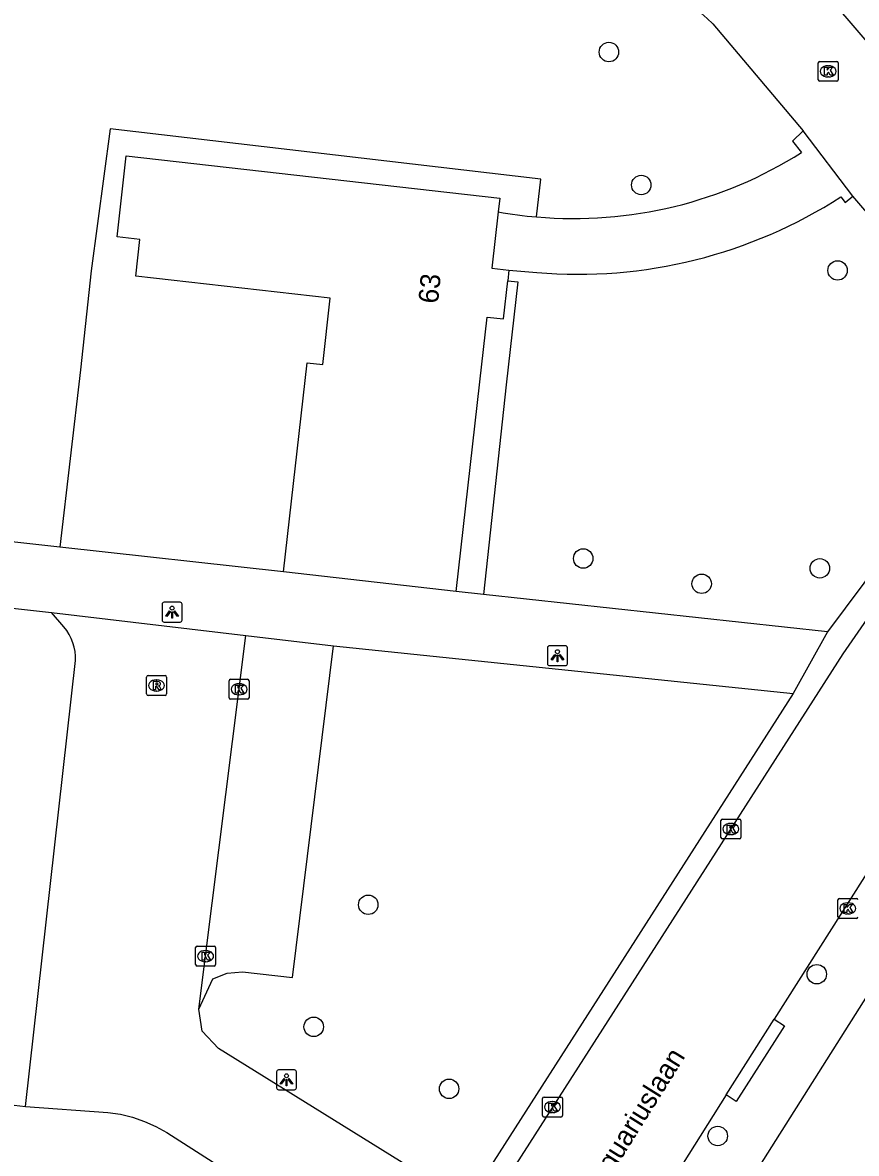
# Model space of a CAD drawing. Extents: x 162398 to 163643, y 386453 to 387397.
# Drawn here: x 162925.6 to 162967.4, y 387046.4 to 387103.2 of the extents above; entities that cross this region are included whole.
import ezdxf

# ---------------------------------------------------------------- set-up
doc = ezdxf.new("R2010")
doc.units = 0
for name, color, linetype in [('IMGEO_Boom', 7, 'Continuous'), ('IMGEO_Groenvoorziening', 7, 'Continuous'), ('IMGEO_Kolk', 7, 'Continuous'), ('IMGEO_Lichtpunt', 7, 'Continuous'), ('IMGEO_Openbare_ruimte_label', 7, 'Continuous'), ('IMGEO_Pand', 7, 'Continuous'), ('IMGEO_Pand_nummerreeks', 7, 'Continuous'), ('IMGEO_Parkeervlak_open', 7, 'Continuous'), ('IMGEO_Rijbaan_lokaal_open', 7, 'Continuous'), ('IMGEO_Rioolput', 7, 'Continuous'), ('IMGEO_Voetpad_open', 7, 'Continuous')]:
    doc.layers.add(name, color=color, linetype=linetype)

msp = doc.modelspace()

# ---------------------------------------------------------------- linework, layer by layer
at = {"layer": 'IMGEO_Boom'}
for centre in [(162955, 387101.711), (162956.622, 387095.034), (162966.482, 387090.741), (162953.709, 387076.27), (162965.591, 387075.778), (162959.656, 387075.002), (162942.915, 387058.878), (162965.438, 387055.39), (162940.176, 387052.746), (162946.975, 387049.631), (162960.464, 387047.263)]:
    msp.add_circle(centre, 0.489, dxfattribs=at)
at = {"layer": 'IMGEO_Groenvoorziening'}
for points in [[(162951.371, 387093.427), (162951.586, 387095.328), (162929.95, 387097.856), (162928.998, 387090.719), (162928.46, 387085.745), (162927.423, 387076.845)], [(162949.922, 387090.227), (162950.426, 387090.17), (162949.841, 387084.99), (162948.695, 387074.467)], [(162923.122, 387049.049), (162925.71, 387048.745)]]:
    msp.add_lwpolyline(points, dxfattribs=at)
at = {"layer": 'IMGEO_Kolk'}
for p, q in [((162965.51, 387100.318), (162965.51, 387101.17)), ((162965.585, 387101.244), (162966.437, 387101.244)), ((162966.511, 387101.17), (162966.511, 387100.318)), ((162965.998, 387101.024), (162966.023, 387101.024)), ((162966.437, 387100.244), (162965.585, 387100.244)), ((162966.021, 387100.464), (162965.996, 387100.464)), ((162935.927, 387069.277), (162935.927, 387070.129)), ((162936.002, 387070.203), (162936.854, 387070.203)), ((162936.415, 387069.983), (162936.44, 387069.983)), ((162936.928, 387070.129), (162936.928, 387069.277)), ((162936.438, 387069.423), (162936.413, 387069.423)), ((162936.854, 387069.203), (162936.002, 387069.203)), ((162960.623, 387062.257), (162960.623, 387063.109)), ((162960.698, 387063.183), (162961.55, 387063.183)), ((162961.624, 387063.109), (162961.624, 387062.257)), ((162961.111, 387062.963), (162961.136, 387062.963)), ((162961.55, 387062.183), (162960.698, 387062.183)), ((162961.134, 387062.403), (162961.109, 387062.403)), ((162966.499, 387058.269), (162966.499, 387059.121)), ((162966.574, 387059.195), (162967.426, 387059.195)), ((162966.987, 387058.975), (162967.012, 387058.975)), ((162967.426, 387058.195), (162966.574, 387058.195)), ((162967.01, 387058.415), (162966.985, 387058.415)), ((162934.247, 387055.872), (162934.247, 387056.724)), ((162934.322, 387056.798), (162935.174, 387056.798)), ((162934.735, 387056.578), (162934.76, 387056.578)), ((162935.248, 387056.724), (162935.248, 387055.872)), ((162935.174, 387055.798), (162934.322, 387055.798)), ((162934.758, 387056.018), (162934.733, 387056.018)), ((162951.665, 387048.29), (162951.665, 387049.142)), ((162951.74, 387049.216), (162952.592, 387049.216)), ((162952.153, 387048.996), (162952.178, 387048.996)), ((162952.666, 387049.142), (162952.666, 387048.29)), ((162952.176, 387048.436), (162952.151, 387048.436)), ((162952.592, 387048.216), (162951.74, 387048.216))]:
    msp.add_line(p, q, dxfattribs=at)
for points in [[(162965.51, 387100.318), (162965.51, 387101.17)], [(162965.585, 387101.244), (162966.437, 387101.244)], [(162966.511, 387101.17), (162966.511, 387100.318)], [(162965.831, 387100.944), (162965.954, 387100.944), (162965.954, 387100.793), (162966.084, 387100.944), (162966.248, 387100.944), (162966.102, 387100.793), (162966.255, 387100.544), (162966.103, 387100.544), (162966.018, 387100.708), (162965.954, 387100.641), (162965.954, 387100.544), (162965.831, 387100.544), (162965.831, 387100.944)], [(162966.437, 387100.244), (162965.585, 387100.244)], [(162935.927, 387069.277), (162935.927, 387070.129)], [(162936.002, 387070.203), (162936.854, 387070.203)], [(162936.248, 387069.903), (162936.371, 387069.903), (162936.371, 387069.752), (162936.501, 387069.903), (162936.665, 387069.903), (162936.519, 387069.752), (162936.672, 387069.503), (162936.52, 387069.503), (162936.435, 387069.667), (162936.371, 387069.6), (162936.371, 387069.503), (162936.248, 387069.503), (162936.248, 387069.903)], [(162936.928, 387070.129), (162936.928, 387069.277)], [(162936.854, 387069.203), (162936.002, 387069.203)], [(162960.623, 387062.257), (162960.623, 387063.109)], [(162960.698, 387063.183), (162961.55, 387063.183)], [(162961.624, 387063.109), (162961.624, 387062.257)], [(162960.944, 387062.883), (162961.067, 387062.883), (162961.067, 387062.732), (162961.197, 387062.883), (162961.361, 387062.883), (162961.215, 387062.732), (162961.368, 387062.483), (162961.216, 387062.483), (162961.131, 387062.647), (162961.067, 387062.58), (162961.067, 387062.483), (162960.944, 387062.483), (162960.944, 387062.883)], [(162961.55, 387062.183), (162960.698, 387062.183)], [(162966.499, 387058.269), (162966.499, 387059.121)], [(162966.574, 387059.195), (162967.426, 387059.195)], [(162966.82, 387058.895), (162966.943, 387058.895), (162966.943, 387058.744), (162967.073, 387058.895), (162967.237, 387058.895), (162967.091, 387058.744), (162967.244, 387058.495), (162967.092, 387058.495), (162967.007, 387058.659), (162966.943, 387058.592), (162966.943, 387058.495), (162966.82, 387058.495), (162966.82, 387058.895)], [(162967.426, 387058.195), (162966.574, 387058.195)], [(162934.247, 387055.872), (162934.247, 387056.724)], [(162934.322, 387056.798), (162935.174, 387056.798)], [(162934.568, 387056.498), (162934.691, 387056.498), (162934.691, 387056.347), (162934.821, 387056.498), (162934.985, 387056.498), (162934.839, 387056.347), (162934.992, 387056.098), (162934.84, 387056.098), (162934.755, 387056.262), (162934.691, 387056.195), (162934.691, 387056.098), (162934.568, 387056.098), (162934.568, 387056.498)], [(162935.248, 387056.724), (162935.248, 387055.872)], [(162935.174, 387055.798), (162934.322, 387055.798)], [(162951.665, 387048.29), (162951.665, 387049.142)], [(162951.74, 387049.216), (162952.592, 387049.216)], [(162951.986, 387048.916), (162952.109, 387048.916), (162952.109, 387048.765), (162952.239, 387048.916), (162952.403, 387048.916), (162952.257, 387048.765), (162952.41, 387048.516), (162952.258, 387048.516), (162952.173, 387048.68), (162952.109, 387048.613), (162952.109, 387048.516), (162951.986, 387048.516), (162951.986, 387048.916)], [(162952.666, 387049.142), (162952.666, 387048.29)], [(162952.592, 387048.216), (162951.74, 387048.216)]]:
    msp.add_lwpolyline(points, dxfattribs=at)
for centre, start, end in [((162965.587, 387101.168), 91.552, 178.448), ((162965.587, 387101.168), 91.552, 178.448), ((162966.435, 387101.168), 1.552, 88.448), ((162966.435, 387101.168), 1.552, 88.448), ((162965.587, 387100.32), 181.552, 268.448), ((162965.587, 387100.32), 181.552, 268.448), ((162966.435, 387100.32), 271.552, 358.448), ((162966.435, 387100.32), 271.552, 358.448), ((162936.004, 387070.127), 91.552, 178.448), ((162936.004, 387070.127), 91.552, 178.448), ((162936.852, 387070.127), 1.552, 88.448), ((162936.852, 387070.127), 1.552, 88.448), ((162936.004, 387069.279), 181.552, 268.448), ((162936.004, 387069.279), 181.552, 268.448), ((162936.852, 387069.279), 271.552, 358.448), ((162936.852, 387069.279), 271.552, 358.448), ((162960.7, 387063.107), 91.552, 178.448), ((162960.7, 387063.107), 91.552, 178.448), ((162961.548, 387063.107), 1.552, 88.448), ((162961.548, 387063.107), 1.552, 88.448), ((162960.7, 387062.259), 181.552, 268.448), ((162960.7, 387062.259), 181.552, 268.448), ((162961.548, 387062.259), 271.552, 358.448), ((162961.548, 387062.259), 271.552, 358.448), ((162966.576, 387059.119), 91.552, 178.448), ((162966.576, 387059.119), 91.552, 178.448), ((162967.424, 387059.119), 1.552, 88.448), ((162967.424, 387059.119), 1.552, 88.448), ((162966.576, 387058.271), 181.552, 268.448), ((162966.576, 387058.271), 181.552, 268.448), ((162967.424, 387058.271), 271.552, 358.448), ((162967.424, 387058.271), 271.552, 358.448), ((162934.324, 387056.722), 91.552, 178.448), ((162934.324, 387056.722), 91.552, 178.448), ((162935.172, 387056.722), 1.552, 88.448), ((162935.172, 387056.722), 1.552, 88.448), ((162934.324, 387055.874), 181.552, 268.448), ((162934.324, 387055.874), 181.552, 268.448), ((162935.172, 387055.874), 271.552, 358.448), ((162935.172, 387055.874), 271.552, 358.448), ((162951.742, 387049.14), 91.552, 178.448), ((162951.742, 387049.14), 91.552, 178.448), ((162952.59, 387049.14), 1.552, 88.448), ((162952.59, 387049.14), 1.552, 88.448), ((162951.742, 387048.292), 181.552, 268.448), ((162951.742, 387048.292), 181.552, 268.448), ((162952.59, 387048.292), 271.552, 358.448), ((162952.59, 387048.292), 271.552, 358.448)]:
    msp.add_arc(centre, 0.0765, start, end, dxfattribs=at)
for centre, major_axis, ratio, start_param, end_param in [((162965.997, 387100.744), (-0.387, 0.002), 0.722429, 4.712389, 7.853982), ((162966.022, 387100.744), (-0.39, 0.002), 0.717154, 1.570796, 4.712389), ((162936.414, 387069.703), (-0.387, 0.002), 0.722429, 4.712389, 7.853982), ((162936.439, 387069.703), (-0.39, 0.002), 0.717154, 1.570796, 4.712389), ((162961.11, 387062.683), (-0.387, 0.002), 0.722429, 4.712389, 7.853982), ((162961.135, 387062.683), (-0.39, 0.002), 0.717154, 1.570796, 4.712389), ((162966.986, 387058.695), (-0.387, 0.002), 0.722429, 4.712389, 7.853982), ((162967.011, 387058.695), (-0.39, 0.002), 0.717154, 1.570796, 4.712389), ((162934.734, 387056.298), (-0.387, 0.002), 0.722429, 4.712389, 7.853982), ((162934.759, 387056.298), (-0.39, 0.002), 0.717154, 1.570796, 4.712389), ((162952.152, 387048.716), (-0.387, 0.002), 0.722429, 4.712389, 7.853982), ((162952.177, 387048.716), (-0.39, 0.002), 0.717154, 1.570796, 4.712389)]:
    msp.add_ellipse(centre, major_axis=major_axis, ratio=ratio, start_param=start_param, end_param=end_param, dxfattribs=at)
at = {"layer": 'IMGEO_Lichtpunt'}
for p, q in [((162932.567, 387073.98), (162932.567, 387073.173)), ((162932.567, 387073.98), (162932.567, 387073.173)), ((162933.469, 387074.075), (162932.661, 387074.075)), ((162933.469, 387074.075), (162932.661, 387074.075)), ((162933.563, 387073.173), (162933.563, 387073.98)), ((162933.563, 387073.173), (162933.563, 387073.98)), ((162932.661, 387073.079), (162933.469, 387073.079)), ((162932.661, 387073.079), (162933.469, 387073.079)), ((162951.917, 387071.792), (162951.917, 387070.985)), ((162951.917, 387071.792), (162951.917, 387070.985)), ((162952.819, 387071.887), (162952.011, 387071.887)), ((162952.819, 387071.887), (162952.011, 387071.887)), ((162952.913, 387070.985), (162952.913, 387071.792)), ((162952.913, 387070.985), (162952.913, 387071.792)), ((162952.011, 387070.891), (162952.819, 387070.891)), ((162952.011, 387070.891), (162952.819, 387070.891)), ((162939.212, 387050.585), (162938.404, 387050.585)), ((162939.212, 387050.585), (162938.404, 387050.585)), ((162938.31, 387050.49), (162938.31, 387049.683)), ((162938.31, 387050.49), (162938.31, 387049.683)), ((162939.306, 387049.683), (162939.306, 387050.49)), ((162939.306, 387049.683), (162939.306, 387050.49)), ((162938.404, 387049.589), (162939.212, 387049.589)), ((162938.404, 387049.589), (162939.212, 387049.589))]:
    msp.add_line(p, q, dxfattribs=at)
for points in [[(162932.941, 387073.644), (162932.98, 387073.616), (162932.792, 387073.354), (162932.754, 387073.381), (162932.941, 387073.644)], [(162933.043, 387073.596), (162933.09, 387073.596), (162933.09, 387073.274), (162933.043, 387073.274), (162933.043, 387073.596)], [(162933.153, 387073.616), (162933.191, 387073.643), (162933.378, 387073.381), (162933.339, 387073.353), (162933.153, 387073.616)], [(162952.291, 387071.456), (162952.33, 387071.428), (162952.142, 387071.166), (162952.104, 387071.193), (162952.291, 387071.456)], [(162952.393, 387071.408), (162952.44, 387071.408), (162952.44, 387071.086), (162952.393, 387071.086), (162952.393, 387071.408)], [(162952.503, 387071.428), (162952.541, 387071.455), (162952.728, 387071.193), (162952.689, 387071.165), (162952.503, 387071.428)], [(162938.684, 387050.154), (162938.723, 387050.126), (162938.535, 387049.864), (162938.497, 387049.891), (162938.684, 387050.154)], [(162938.786, 387050.106), (162938.833, 387050.106), (162938.833, 387049.784), (162938.786, 387049.784), (162938.786, 387050.106)], [(162938.896, 387050.126), (162938.934, 387050.153), (162939.121, 387049.891), (162939.082, 387049.863), (162938.896, 387050.126)]]:
    msp.add_lwpolyline(points, dxfattribs=at)
for centre in [(162933.066, 387073.778), (162952.416, 387071.59), (162938.809, 387050.288)]:
    msp.add_circle(centre, 0.0994, dxfattribs=at)
for centre, start, end in [((162932.661, 387073.98), 90, 180), ((162932.661, 387073.98), 90, 180), ((162933.469, 387073.98), 0, 90), ((162933.469, 387073.98), 0, 90), ((162932.661, 387073.173), 180, 270), ((162932.661, 387073.173), 180, 270), ((162933.469, 387073.173), 270, 0), ((162933.469, 387073.173), 270, 360), ((162952.011, 387071.792), 90, 180), ((162952.011, 387071.792), 90, 180), ((162952.819, 387071.792), 0, 90), ((162952.819, 387071.792), 0, 90), ((162952.011, 387070.985), 180, 270), ((162952.011, 387070.985), 180, 270), ((162952.819, 387070.985), 270, 0), ((162952.819, 387070.985), 270, 360), ((162938.404, 387050.49), 90, 180), ((162938.404, 387050.49), 90, 180), ((162939.212, 387050.49), 0, 90), ((162939.212, 387050.49), 0, 90), ((162938.404, 387049.683), 180, 270), ((162938.404, 387049.683), 180, 270), ((162939.212, 387049.683), 270, 0), ((162939.212, 387049.683), 270, 360)]:
    msp.add_arc(centre, 0.0946, start, end, dxfattribs=at)
at = {"layer": 'IMGEO_Pand'}
for points in [[(162938.658, 387075.596), (162939.846, 387086.107), (162940.63, 387086.018), (162941.006, 387089.348), (162931.239, 387090.452), (162931.447, 387092.297), (162930.306, 387092.426), (162930.766, 387096.49), (162949.521, 387094.371), (162949.443, 387093.681)], [(162949.443, 387093.681), (162949.124, 387090.858), (162949.982, 387090.761)], [(162949.982, 387090.761), (162949.922, 387090.227)], [(162947.328, 387074.616), (162948.517, 387085.14), (162948.885, 387088.396), (162949.705, 387088.303), (162949.922, 387090.227)], [(162947.328, 387074.616), (162938.658, 387075.596)]]:
    msp.add_lwpolyline(points, dxfattribs=at)
at = {"layer": 'IMGEO_Parkeervlak_open'}
msp.add_lwpolyline([(162934.413, 387053.638), (162935.116, 387055.166), (162935.833, 387055.438), (162936.596, 387055.509), (162939.105, 387055.217), (162941.168, 387071.891)], dxfattribs=at)
at = {"layer": 'IMGEO_Rijbaan_lokaal_open'}
for points in [[(162970.489, 387099.276), (162960.881, 387110.488), (162960.675, 387110.894), (162960.68, 387111.35)], [(162960.213, 387103.124), (162964.762, 387097.754)], [(162967.241, 387094.477), (162964.762, 387097.754)], [(162975.905, 387084.367), (162967.241, 387094.477)], [(162989.649, 387084.994), (162986.855, 387083.13), (162983.171, 387080.135), (162980.189, 387077.25), (162977.34, 387074.198), (162973.993, 387069.88), (162971.155, 387065.513), (162963.298, 387053.129)], [(162948.849, 387043.507), (162966.768, 387071.483), (162969.628, 387075.626), (162972.815, 387079.637), (162976.657, 387083.529)], [(162927.001, 387073.553), (162936.765, 387072.408)], [(162927.634, 387072.835), (162927.001, 387073.553)], [(162934.413, 387053.638), (162936.765, 387072.408)], [(162925.71, 387048.745), (162928.216, 387071.142)], [(162947.885, 387043.899), (162935.398, 387051.666), (162934.581, 387052.537), (162934.413, 387053.638)], [(162960.889, 387049.333), (162963.298, 387053.129)], [(162960.889, 387049.333), (162957.708, 387044.272)], [(162925.71, 387048.745), (162929.833, 387048.448), (162929.843, 387048.447), (162930.466, 387048.352), (162931.078, 387048.201), (162931.674, 387047.997), (162932.25, 387047.739), (162932.8, 387047.432), (162945.216, 387039.485)]]:
    msp.add_lwpolyline(points, dxfattribs=at)
for centre, radius, start, end in [((162954.117, 387097.22), 8.486, 44.0833, 86.339), ((162925.713, 387071.228), 2.504, 358.0273, 39.9154)]:
    msp.add_arc(centre, radius, start, end, dxfattribs=at)
at = {"layer": 'IMGEO_Rioolput'}
for p, q in [((162931.784, 387069.467), (162931.784, 387070.319)), ((162931.859, 387070.393), (162932.711, 387070.393)), ((162932.272, 387070.173), (162932.297, 387070.173)), ((162932.785, 387070.319), (162932.785, 387069.467)), ((162932.711, 387069.393), (162931.859, 387069.393)), ((162932.295, 387069.613), (162932.27, 387069.613))]:
    msp.add_line(p, q, dxfattribs=at)
for points in [[(162931.784, 387069.467), (162931.784, 387070.319)], [(162931.859, 387070.393), (162932.711, 387070.393)], [(162932.373, 387070.091), (162932.121, 387070.093), (162932.121, 387069.693)], [(162932.299, 387070.012), (162932.245, 387070.012), (162932.245, 387069.931)], [(162932.245, 387069.931), (162932.297, 387069.931)], [(162932.785, 387070.319), (162932.785, 387069.467)], [(162932.711, 387069.393), (162931.859, 387069.393)], [(162932.121, 387069.693), (162932.245, 387069.693), (162932.245, 387069.855), (162932.256, 387069.855)], [(162932.303, 387069.826), (162932.374, 387069.693), (162932.514, 387069.693), (162932.449, 387069.819)]]:
    msp.add_lwpolyline(points, dxfattribs=at)
for centre, radius, start, end in [((162931.861, 387070.317), 0.0765, 91.552, 178.448), ((162931.861, 387070.317), 0.0765, 91.552, 178.448), ((162932.281, 387070.12), 0.19, 274.7715, 282.9687), ((162932.305, 387069.916), 0.0964, 77.0061, 93.1865), ((162932.319, 387069.973), 0.0378, 276.6634, 79.6772), ((162932.372, 387069.981), 0.109, 350.3612, 89.416), ((162932.37, 387069.981), 0.112, 277.5842, 350.9817), ((162932.709, 387070.317), 0.0765, 1.552, 88.448), ((162932.709, 387070.317), 0.0765, 1.552, 88.448), ((162931.861, 387069.469), 0.0765, 181.552, 268.448), ((162931.861, 387069.469), 0.0765, 181.552, 268.448), ((162932.255, 387069.802), 0.0533, 26.0293, 88.6989), ((162932.354, 387069.766), 0.108, 29.5134, 73.7905), ((162932.709, 387069.469), 0.0765, 271.552, 358.448), ((162932.709, 387069.469), 0.0765, 271.552, 358.448)]:
    msp.add_arc(centre, radius, start, end, dxfattribs=at)
for centre, major_axis, ratio, start_param, end_param in [((162932.271, 387069.893), (-0.387, 0.002), 0.722429, 4.712389, 7.853982), ((162932.296, 387069.893), (-0.39, 0.002), 0.717154, 1.570796, 4.712389)]:
    msp.add_ellipse(centre, major_axis=major_axis, ratio=ratio, start_param=start_param, end_param=end_param, dxfattribs=at)
at = {"layer": 'IMGEO_Voetpad_open'}
for points in [[(162964.762, 387097.754), (162964.211, 387097.232), (162964.668, 387096.661)], [(162966.647, 387094.439), (162966.861, 387094.158), (162967.241, 387094.477)], [(162890.092, 387090.947), (162903.343, 387081.973), (162902.632, 387076.252), (162927.001, 387073.553)], [(162949.982, 387090.761), (162951.386, 387090.634)], [(162975.905, 387084.367), (162972.077, 387080.389), (162968.68, 387076.216), (162965.976, 387072.585)], [(162927.423, 387076.845), (162923.945, 387077.232)], [(162938.658, 387075.596), (162927.423, 387076.845)], [(162948.695, 387074.467), (162947.328, 387074.616)], [(162965.976, 387072.585), (162948.695, 387074.467)], [(162936.765, 387072.408), (162941.168, 387071.891)], [(162965.976, 387072.585), (162964.245, 387069.484)], [(162941.168, 387071.891), (162964.245, 387069.484)], [(162979.934, 387072.163), (162977.128, 387068.53), (162974.731, 387065.026), (162960.405, 387042.352)], [(162964.245, 387069.484), (162947.885, 387043.899)], [(162963.298, 387053.129), (162963.825, 387052.794), (162961.392, 387049.002), (162960.889, 387049.333)]]:
    msp.add_lwpolyline(points, dxfattribs=at)
for centre, radius, start, end in [((162953.216, 387114.796), 21.449, 265.0666, 302.2727), ((162953.43, 387114.944), 24.395, 265.1943, 302.8057), ((162953.186, 387114.651), 21.301, 259.8786, 265.1112)]:
    msp.add_arc(centre, radius, start, end, dxfattribs=at)

# ---------------------------------------------------------------- texts
at = {"layer": 'IMGEO_Openbare_ruimte_label'}
msp.add_text('Aquariuslaan', height=1, rotation=57.9946, dxfattribs=at).set_placement((162954.725, 387044.651))
at = {"layer": 'IMGEO_Pand_nummerreeks'}
msp.add_text('63', height=1, rotation=84.4554, dxfattribs=at).set_placement((162946.417, 387089.048))

doc.saveas('drawing.dxf')
